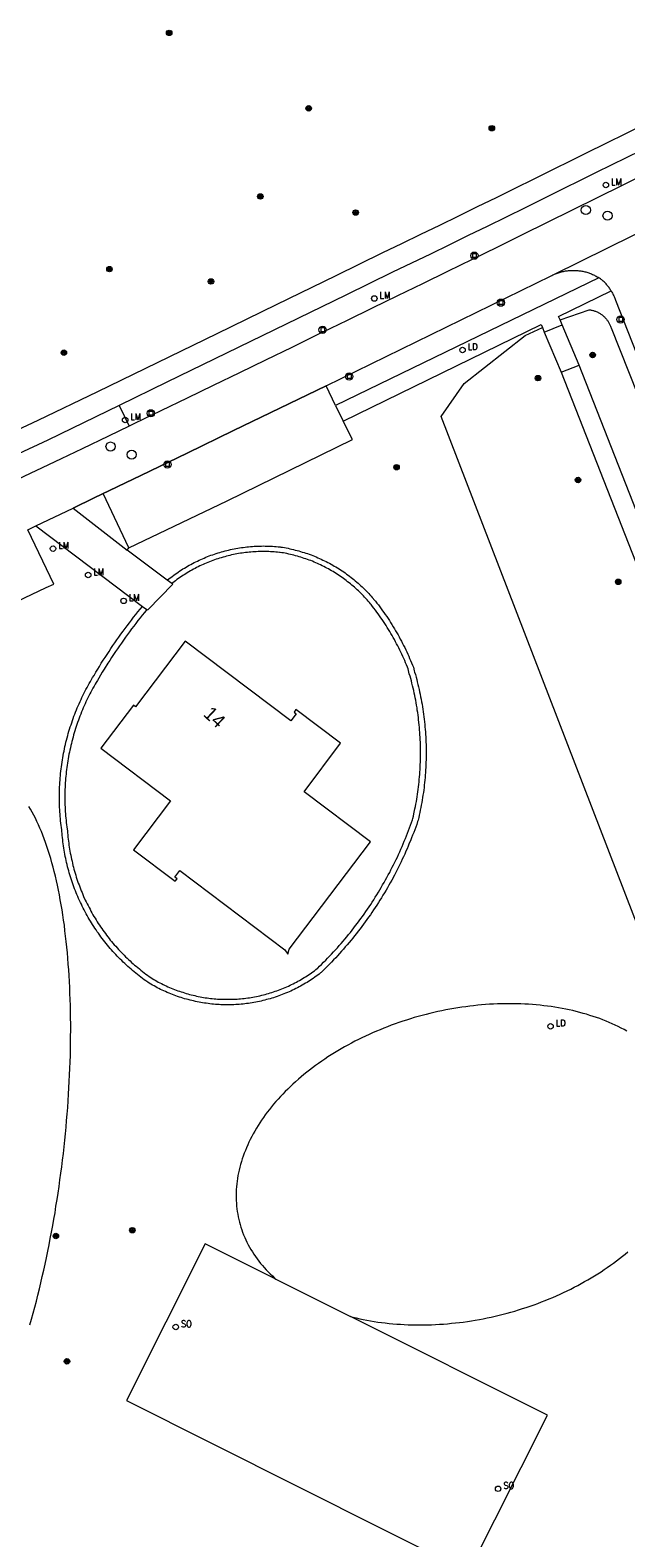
# Model space of a CAD drawing. Header units: metres. Extents: x 138165 to 154469, y 480134 to 494189.
# Tile 510 of 656: x 145955 to 146010, y 487714 to 487852. Entities that reach past the tile are written whole.
import ezdxf

# ---------------------------------------------------------------- set-up
doc = ezdxf.new("R2010")
doc.units = ezdxf.units.M
doc.header["$LTSCALE"] = 0.001
doc.header["$MEASUREMENT"] = 0
for name, color, linetype, lineweight in [('Level 5', 7, 'Continuous', 0), ('TOP-L-topo objecten punt', 7, 'Continuous', 0), ('TOP-L-topo objecten vlak', 7, 'Continuous', 0), ('TOP-L-verharding invalidenparkeerplaats', 7, 'Continuous', 0), ('TOP-L-verharding molgoot', 7, 'Continuous', 0), ('TOP-T-topo huisnummering naamgeving', 7, 'Continuous', 0)]:
    doc.layers.add(name, color=color, linetype=linetype, lineweight=lineweight)
doc.styles.add('Style-INTL_ISO', font='INTL_ISO.shx')
doc.styles.add('Style-STANDARD', font='STANDARD.shx')

# ---------------------------------------------------------------- blocks, each defined once
blk = doc.blocks.new('24')
at = {"layer": 'TOP-L-topo objecten punt', "color": 7, "linetype": 'Continuous', "lineweight": 0}
for radius in [0.025, 0.0182, 0.0115, 0.005]:
    blk.add_circle((0, 0), radius, dxfattribs=at)
blk = doc.blocks.new('129')
at = {"layer": 'TOP-L-topo objecten punt', "color": 7, "linetype": 'Continuous', "lineweight": 0}
blk.add_circle((0, 0), 0.025, dxfattribs=at)
at = {"layer": 'TOP-L-topo objecten punt', "color": 7, "linetype": 'Continuous', "lineweight": 0, "style": 'Style-STANDARD'}
blk.add_text('SO', height=0.06, dxfattribs=at).set_placement((0.0483, 0))
blk = doc.blocks.new('39')
at = {"layer": 'TOP-L-topo objecten punt', "color": 7, "linetype": 'Continuous', "lineweight": 0}
for p, q in [((0.0175, 0.0175), (-0.0175, 0.0175)), ((-0.0175, 0.0175), (-0.0175, -0.0175)), ((0.0175, 0.0175), (0.0175, -0.0175)), ((0.0175, -0.0175), (-0.0175, -0.0175))]:
    blk.add_line(p, q, dxfattribs=at)
blk.add_circle((0, 0), 0.0332, dxfattribs=at)
blk = doc.blocks.new('*U13')
at = {"layer": 'Level 5', "color": 7, "linetype": 'Continuous', "lineweight": 0}
blk.add_circle((0, 0), 0.0415, dxfattribs=at)
blk = doc.blocks.new('150')
at = {"layer": 'Level 5', "color": 7, "linetype": 'Continuous', "lineweight": 0}
blk.add_blockref('*U13', (0, 0), dxfattribs=at)
blk = doc.blocks.new('121')
at = {"layer": 'TOP-L-topo objecten punt', "color": 7, "linetype": 'Continuous', "lineweight": 0}
blk.add_circle((0, 0), 0.025, dxfattribs=at)
at = {"layer": 'TOP-L-topo objecten punt', "color": 7, "linetype": 'Continuous', "lineweight": 0, "style": 'Style-STANDARD'}
blk.add_text('LD', height=0.06, dxfattribs=at).set_placement((0.0483, 0))
blk = doc.blocks.new('16')
at = {"layer": 'TOP-L-topo objecten punt', "color": 7, "linetype": 'Continuous', "lineweight": 0}
blk.add_circle((0, 0), 0.025, dxfattribs=at)
at = {"layer": 'TOP-L-topo objecten punt', "color": 7, "linetype": 'Continuous', "lineweight": 0, "style": 'Style-STANDARD'}
blk.add_text('LM', height=0.06, dxfattribs=at).set_placement((0.0483, 0))

msp = doc.modelspace()

# ---------------------------------------------------------------- linework, layer by layer
at = {"layer": 'TOP-L-topo objecten vlak', "flags": 128}
for points in [[(145951.23, 487813.84), (145956.12, 487816.12), (145961.54, 487818.76), (145962.61, 487819.28), (145966.97, 487821.4), (145972.4, 487824.04), (145977.83, 487826.69), (145983.26, 487829.33), (145987.52, 487831.42), (145989.25, 487832.25), (145990.97, 487833.09), (145992.7, 487833.93), (145994.42, 487834.77), (145996.14, 487835.61), (145997.85, 487836.45), (145999.57, 487837.29), (146001.29, 487838.14), (146003.01, 487838.99), (146004.72, 487839.84), (146006.07, 487840.51), (146011.51, 487843.18)], [(146012.41, 487841.39), (146006.95, 487838.72), (146005.61, 487838.05), (146003.89, 487837.2), (146002.17, 487836.35), (146000.46, 487835.5), (145998.74, 487834.65), (145997.02, 487833.81), (145995.29, 487832.97), (145993.57, 487832.13), (145991.85, 487831.29), (145990.12, 487830.45), (145988.4, 487829.62), (145984.13, 487827.53), (145978.7, 487824.89), (145973.27, 487822.24), (145967.84, 487819.6), (145963.48, 487817.48)], [(146011.57, 487838.67), (146009.3, 487837.54), (146007.03, 487836.41), (146004.76, 487835.29), (146002.48, 487834.16), (146000.21, 487833.04), (145997.94, 487831.92), (145995.66, 487830.8), (145993.39, 487829.69), (145991.11, 487828.57), (145988.83, 487827.46), (145986.55, 487826.35), (145984.27, 487825.24), (145981.99, 487824.13), (145981.6, 487823.94), (145979.21, 487822.77), (145976.83, 487821.61), (145974.44, 487820.45), (145972.06, 487819.29), (145969.67, 487818.14), (145967.28, 487816.98), (145964.89, 487815.83), (145964.39, 487815.59)], [(146003.08, 487829.41), (146015.2, 487835.41)], [(145982.35, 487819.28), (146002.83, 487829.29), (146002.91, 487829.33), (146002.99, 487829.38), (146003.08, 487829.41)], [(146007.19, 487829.12), (145983.19, 487817.48)], [(146003.08, 487829.41), (146003.16, 487829.45), (146003.25, 487829.49), (146003.34, 487829.52), (146003.42, 487829.55), (146003.51, 487829.58), (146003.6, 487829.61), (146003.69, 487829.64), (146003.78, 487829.66), (146003.87, 487829.68), (146003.96, 487829.7), (146004.05, 487829.72), (146004.15, 487829.74), (146004.24, 487829.75), (146004.33, 487829.77), (146004.42, 487829.78), (146004.52, 487829.78), (146004.61, 487829.79), (146004.7, 487829.79), (146004.8, 487829.8), (146004.89, 487829.8), (146004.98, 487829.8), (146005.08, 487829.79), (146005.17, 487829.79), (146005.26, 487829.78), (146005.35, 487829.77), (146005.45, 487829.76), (146005.54, 487829.74), (146005.63, 487829.73), (146005.72, 487829.71), (146005.81, 487829.69), (146005.9, 487829.67), (146005.99, 487829.65), (146006.08, 487829.62), (146006.17, 487829.59), (146006.26, 487829.57), (146006.35, 487829.53), (146006.44, 487829.5), (146006.52, 487829.47), (146006.61, 487829.43), (146006.7, 487829.39), (146006.78, 487829.35), (146006.86, 487829.31), (146006.95, 487829.27), (146007.03, 487829.22), (146007.11, 487829.17), (146007.19, 487829.12)], [(146008.31, 487827.92), (146008.26, 487828), (146008.22, 487828.07), (146008.17, 487828.15), (146008.12, 487828.22), (146008.07, 487828.29), (146008.01, 487828.35), (146007.96, 487828.42), (146007.9, 487828.49), (146007.84, 487828.56), (146007.78, 487828.62), (146007.72, 487828.68), (146007.66, 487828.74), (146007.59, 487828.8), (146007.53, 487828.86), (146007.46, 487828.92), (146007.39, 487828.97), (146007.33, 487829.03), (146007.26, 487829.08), (146007.19, 487829.12)], [(146003.65, 487825.28), (146003.51, 487825.6), (146008.31, 487827.92)], [(146008.31, 487827.92), (146008.34, 487827.88), (146008.38, 487827.8), (146008.42, 487827.73), (146008.46, 487827.65), (146008.5, 487827.57), (146008.54, 487827.49), (146008.58, 487827.41), (146008.61, 487827.33), (146008.64, 487827.25), (146008.67, 487827.17), (146008.7, 487827.09), (146026.99, 487780.59)], [(146003.65, 487825.28), (146006.29, 487826.21), (146006.36, 487826.2), (146006.43, 487826.19), (146006.49, 487826.18), (146006.56, 487826.17), (146006.63, 487826.15), (146006.7, 487826.13), (146006.76, 487826.11), (146006.83, 487826.09), (146006.89, 487826.07), (146006.95, 487826.04), (146007.02, 487826.02), (146007.08, 487825.98), (146007.14, 487825.95), (146007.2, 487825.92), (146007.26, 487825.89), (146007.32, 487825.85), (146007.38, 487825.81), (146007.43, 487825.77), (146007.49, 487825.73), (146007.54, 487825.69), (146007.59, 487825.65), (146007.64, 487825.6), (146007.69, 487825.55), (146007.74, 487825.5), (146007.79, 487825.45), (146007.83, 487825.4), (146007.88, 487825.35), (146007.92, 487825.29), (146007.96, 487825.24), (146008, 487825.18), (146008.04, 487825.12), (146008.07, 487825.07), (146008.11, 487825.01), (146008.14, 487824.95), (146008.17, 487824.89), (146008.2, 487824.82), (146008.23, 487824.76), (146008.25, 487824.7), (146008.27, 487824.63), (146008.3, 487824.57), (146050.47, 487718.27)], [(145983.9, 487816.03), (146001.94, 487824.85), (146002.04, 487824.59)], [(146038.93, 487708.62), (146031.76, 487715.44), (145992.82, 487816.48), (145994.93, 487819.49), (146000.46, 487823.86), (146002.04, 487824.59)], [(146002.04, 487824.59), (146002.21, 487824.16)], [(146002.21, 487824.16), (146003.85, 487824.83)], [(146003.85, 487824.83), (146003.65, 487825.28)], [(146005.4, 487821.16), (146003.85, 487824.83)], [(146002.21, 487824.16), (146003.76, 487820.5)], [(146003.76, 487820.5), (146005.4, 487821.16)], [(146003.76, 487820.5), (146046.44, 487711.64), (146044.73, 487710.89)], [(146049.07, 487712.57), (146048.11, 487712.22), (146005.4, 487821.16)], [(145959.28, 487808.1), (145961.22, 487809.04), (145965.45, 487811.09), (145969.68, 487813.13), (145973.9, 487815.18), (145978.13, 487817.23), (145982.35, 487819.28)], [(145983.19, 487817.48), (145982.35, 487819.28)], [(145963.48, 487817.48), (145962.41, 487816.96), (145956.98, 487814.32), (145952.08, 487812.04)], [(145963.48, 487817.48), (145964.39, 487815.59)], [(145983.19, 487817.48), (145983.9, 487816.03)], [(145964.39, 487815.59), (145962.51, 487814.68), (145960.11, 487813.53), (145958.19, 487812.6), (145953.66, 487810.46)], [(145964.22, 487804.27), (145964.36, 487804.48), (145973.34, 487808.78), (145984.74, 487814.36), (145983.9, 487816.03)], [(145955.9, 487806.51), (145959.28, 487808.1)], [(145959.28, 487808.1), (145964.22, 487804.27)], [(145922.91, 487791.09), (145925.24, 487786.06), (145927.22, 487786.97), (145929.2, 487787.89), (145931.18, 487788.8), (145933.16, 487789.72), (145935.14, 487790.64), (145937.11, 487791.56), (145939.09, 487792.48), (145941.07, 487793.41), (145943.04, 487794.33), (145945.02, 487795.26), (145948.96, 487797.12), (145950.93, 487798.06), (145952.9, 487798.99), (145954.87, 487799.93), (145956.84, 487800.87), (145957.52, 487801.19), (145955.17, 487806.14)], [(145955.17, 487806.14), (145955.9, 487806.51)], [(145955.9, 487806.51), (145965.6, 487799.15)], [(145967.87, 487801.54), (145968.05, 487801.69), (145968.19, 487801.79), (145968.32, 487801.89), (145968.46, 487801.99), (145968.59, 487802.09), (145968.73, 487802.19), (145968.87, 487802.28), (145969.01, 487802.38), (145969.15, 487802.47), (145969.29, 487802.56), (145969.43, 487802.64), (145969.58, 487802.73), (145969.72, 487802.82), (145969.87, 487802.9), (145970.02, 487802.98), (145970.17, 487803.06), (145970.32, 487803.14), (145970.46, 487803.21), (145970.62, 487803.28), (145970.77, 487803.36), (145970.92, 487803.43), (145971.07, 487803.49), (145971.23, 487803.56), (145971.38, 487803.63), (145971.54, 487803.69), (145971.7, 487803.75), (145971.85, 487803.81), (145972.01, 487803.86), (145972.17, 487803.92), (145972.33, 487803.97), (145972.49, 487804.02), (145972.65, 487804.07), (145972.81, 487804.12), (145972.97, 487804.16), (145973.14, 487804.21), (145973.3, 487804.25), (145973.46, 487804.29), (145973.63, 487804.33), (145973.79, 487804.36), (145973.95, 487804.4), (145974.12, 487804.43), (145974.29, 487804.46), (145974.45, 487804.48), (145974.62, 487804.51), (145974.78, 487804.53), (145974.95, 487804.55), (145975.12, 487804.57), (145975.28, 487804.59), (145975.45, 487804.6), (145975.62, 487804.62), (145975.79, 487804.63), (145975.95, 487804.64), (145976.12, 487804.65), (145976.29, 487804.65), (145976.46, 487804.65), (145976.63, 487804.66), (145976.79, 487804.65), (145976.96, 487804.65), (145977.13, 487804.65), (145977.3, 487804.64), (145977.47, 487804.63), (145977.63, 487804.62), (145977.8, 487804.6), (145977.97, 487804.59), (145978.14, 487804.57), (145978.21, 487804.56), (145978.38, 487804.54), (145978.54, 487804.51), (145978.71, 487804.48), (145978.87, 487804.45), (145979.04, 487804.41), (145979.2, 487804.37), (145979.36, 487804.34), (145979.53, 487804.29), (145979.69, 487804.25), (145979.85, 487804.21), (145980.01, 487804.16), (145980.17, 487804.11), (145980.33, 487804.06), (145980.49, 487804.01), (145980.65, 487803.96), (145980.81, 487803.9), (145980.97, 487803.84), (145981.12, 487803.78), (145981.28, 487803.72), (145981.43, 487803.66), (145981.59, 487803.59), (145981.74, 487803.52), (145981.89, 487803.45), (145982.05, 487803.38), (145982.2, 487803.31), (145982.35, 487803.23), (145982.5, 487803.16), (145982.65, 487803.08), (145982.79, 487803), (145982.94, 487802.91), (145983.08, 487802.83), (145983.23, 487802.75), (145983.37, 487802.66), (145983.52, 487802.57), (145983.66, 487802.48), (145983.8, 487802.39), (145983.94, 487802.29), (145984.07, 487802.2), (145984.21, 487802.1), (145984.35, 487802), (145984.48, 487801.9), (145984.61, 487801.79), (145984.74, 487801.69), (145984.87, 487801.59), (145985, 487801.48), (145985.13, 487801.37), (145985.26, 487801.26), (145985.38, 487801.15), (145985.51, 487801.03), (145985.63, 487800.92), (145985.75, 487800.8), (145985.87, 487800.68), (145985.99, 487800.57), (145986.1, 487800.44), (145986.22, 487800.32), (145986.33, 487800.2), (145986.44, 487800.08), (145986.55, 487799.95), (145986.77, 487799.69), (145986.83, 487799.62), (145986.96, 487799.45), (145987.1, 487799.28), (145987.23, 487799.1), (145987.36, 487798.93), (145987.48, 487798.75), (145987.61, 487798.58), (145987.73, 487798.4), (145987.86, 487798.22), (145987.98, 487798.04), (145988.1, 487797.85), (145988.22, 487797.67), (145988.33, 487797.49), (145988.45, 487797.3), (145988.56, 487797.11), (145988.67, 487796.93), (145988.78, 487796.74), (145988.89, 487796.55), (145988.99, 487796.36), (145989.1, 487796.17), (145989.2, 487795.97), (145989.3, 487795.78), (145989.4, 487795.59), (145989.5, 487795.39), (145989.59, 487795.2), (145989.68, 487795), (145989.78, 487794.8), (145989.87, 487794.6), (145989.95, 487794.4), (145990.04, 487794.2), (145990.12, 487794), (145990.21, 487793.8), (145990.29, 487793.6), (145990.37, 487793.28), (145990.4, 487793.15), (145990.47, 487792.93), (145990.53, 487792.7), (145990.59, 487792.48), (145990.65, 487792.26), (145990.7, 487792.03), (145990.76, 487791.81), (145990.81, 487791.58), (145990.86, 487791.36), (145990.9, 487791.13), (145990.95, 487790.9), (145990.99, 487790.68), (145991.04, 487790.45), (145991.08, 487790.22), (145991.11, 487789.99), (145991.15, 487789.77), (145991.18, 487789.54), (145991.21, 487789.31), (145991.24, 487789.08), (145991.27, 487788.85), (145991.3, 487788.62), (145991.32, 487788.39), (145991.34, 487788.16), (145991.36, 487787.93), (145991.38, 487787.7), (145991.39, 487787.47), (145991.41, 487787.24), (145991.42, 487787.01), (145991.43, 487786.78), (145991.44, 487786.54), (145991.44, 487786.31), (145991.45, 487786.08), (145991.45, 487785.85), (145991.45, 487785.62), (145991.44, 487785.39), (145991.44, 487785.16), (145991.43, 487784.93), (145991.42, 487784.7), (145991.41, 487784.47), (145991.4, 487784.23), (145991.39, 487784), (145991.37, 487783.77), (145991.35, 487783.54), (145991.33, 487783.31), (145991.31, 487783.08), (145991.28, 487782.85), (145991.26, 487782.62), (145991.23, 487782.4), (145991.2, 487782.17), (145991.16, 487781.94), (145991.13, 487781.71), (145991.09, 487781.48), (145991.05, 487781.25), (145991.01, 487781.03), (145990.97, 487780.8), (145990.92, 487780.57), (145990.88, 487780.34), (145990.83, 487780.12), (145990.78, 487779.89), (145990.72, 487779.66), (145990.68, 487779.52), (145990.59, 487779.27), (145990.5, 487779.02), (145990.41, 487778.77), (145990.32, 487778.52), (145990.22, 487778.28), (145990.12, 487778.03), (145990.02, 487777.78), (145989.92, 487777.54), (145989.82, 487777.29), (145989.72, 487777.05), (145989.61, 487776.81), (145989.5, 487776.56), (145989.39, 487776.32), (145989.28, 487776.08), (145989.17, 487775.84), (145989.05, 487775.6), (145988.93, 487775.36), (145988.81, 487775.13), (145988.69, 487774.89), (145988.57, 487774.65), (145988.32, 487774.19), (145988.19, 487773.95), (145988.06, 487773.72), (145987.93, 487773.49), (145987.8, 487773.26), (145987.66, 487773.03), (145987.52, 487772.81), (145987.39, 487772.58), (145987.24, 487772.35), (145987.1, 487772.13), (145986.96, 487771.91), (145986.81, 487771.68), (145986.67, 487771.46), (145986.52, 487771.24), (145986.37, 487771.03), (145986.21, 487770.81), (145986.06, 487770.59), (145985.91, 487770.38), (145985.75, 487770.16), (145985.59, 487769.95), (145985.43, 487769.74), (145985.27, 487769.53), (145985.11, 487769.32), (145984.94, 487769.11), (145984.77, 487768.9), (145984.61, 487768.7), (145984.44, 487768.49), (145984.27, 487768.29), (145984.09, 487768.09), (145983.92, 487767.89), (145983.74, 487767.69), (145983.57, 487767.49), (145983.39, 487767.29), (145983.21, 487767.1), (145983.02, 487766.91), (145982.84, 487766.71), (145982.66, 487766.52), (145982.47, 487766.33), (145982.28, 487766.15), (145982.09, 487765.96), (145981.89, 487765.77), (145981.84, 487765.72), (145981.7, 487765.62), (145981.57, 487765.52), (145981.43, 487765.42), (145981.3, 487765.32), (145981.16, 487765.22), (145981.02, 487765.13), (145980.88, 487765.04), (145980.74, 487764.95), (145980.6, 487764.86), (145980.45, 487764.77), (145980.31, 487764.69), (145980.16, 487764.6), (145980.02, 487764.52), (145979.87, 487764.44), (145979.72, 487764.36), (145979.57, 487764.29), (145979.42, 487764.21), (145979.27, 487764.14), (145979.12, 487764.07), (145978.96, 487764), (145978.81, 487763.93), (145978.65, 487763.87), (145978.5, 487763.8), (145978.34, 487763.74), (145978.19, 487763.68), (145978.03, 487763.62), (145977.87, 487763.57), (145977.71, 487763.52), (145977.55, 487763.46), (145977.39, 487763.41), (145977.23, 487763.36), (145977.07, 487763.32), (145976.91, 487763.28), (145976.75, 487763.23), (145976.58, 487763.19), (145976.42, 487763.15), (145976.26, 487763.12), (145976.09, 487763.08), (145975.93, 487763.05), (145975.76, 487763.02), (145975.6, 487762.99), (145975.43, 487762.97), (145975.27, 487762.94), (145975.1, 487762.92), (145974.93, 487762.9), (145974.77, 487762.88), (145974.6, 487762.87), (145974.43, 487762.85), (145974.26, 487762.84), (145974.1, 487762.83), (145973.93, 487762.82), (145973.76, 487762.82), (145973.59, 487762.81), (145973.42, 487762.81), (145973.26, 487762.81), (145973.09, 487762.81), (145972.92, 487762.82), (145972.75, 487762.82), (145972.59, 487762.83), (145972.42, 487762.84), (145972.25, 487762.85), (145972.08, 487762.87), (145971.92, 487762.88), (145971.75, 487762.9), (145971.58, 487762.92), (145971.42, 487762.95), (145971.25, 487762.97), (145971.09, 487763), (145970.92, 487763.03), (145970.76, 487763.06), (145970.59, 487763.09), (145970.43, 487763.12), (145970.26, 487763.16), (145970.1, 487763.2), (145969.94, 487763.24), (145969.77, 487763.28), (145969.61, 487763.32), (145969.45, 487763.37), (145969.29, 487763.42), (145969.13, 487763.47), (145968.97, 487763.52), (145968.81, 487763.58), (145968.65, 487763.63), (145968.5, 487763.69), (145968.34, 487763.75), (145968.18, 487763.81), (145968.03, 487763.88), (145967.87, 487763.94), (145967.72, 487764.01), (145967.57, 487764.08), (145967.41, 487764.15), (145967.26, 487764.22), (145967.11, 487764.3), (145966.96, 487764.37), (145966.82, 487764.45), (145966.67, 487764.53), (145966.52, 487764.61), (145966.38, 487764.7), (145966.23, 487764.79), (145966.09, 487764.88), (145965.93, 487764.99), (145965.77, 487765.1), (145965.62, 487765.22), (145965.47, 487765.33), (145965.31, 487765.45), (145965.16, 487765.57), (145965.01, 487765.69), (145964.86, 487765.81), (145964.71, 487765.93), (145964.57, 487766.06), (145964.42, 487766.18), (145964.28, 487766.31), (145964.14, 487766.44), (145964, 487766.57), (145963.86, 487766.71), (145963.72, 487766.84), (145963.58, 487766.98), (145963.45, 487767.11), (145963.31, 487767.25), (145963.18, 487767.39), (145963.05, 487767.53), (145962.92, 487767.67), (145962.79, 487767.82), (145962.67, 487767.96), (145962.54, 487768.11), (145962.42, 487768.26), (145962.17, 487768.56), (145962.05, 487768.71), (145961.94, 487768.86), (145961.82, 487769.02), (145961.71, 487769.17), (145961.6, 487769.33), (145961.49, 487769.48), (145961.38, 487769.64), (145961.27, 487769.8), (145961.17, 487769.96), (145961.06, 487770.13), (145960.96, 487770.29), (145960.86, 487770.45), (145960.76, 487770.62), (145960.66, 487770.78), (145960.57, 487770.95), (145960.48, 487771.12), (145960.38, 487771.29), (145960.29, 487771.46), (145960.21, 487771.63), (145960.12, 487771.8), (145960.04, 487771.98), (145959.95, 487772.15), (145959.87, 487772.33), (145959.79, 487772.5), (145959.72, 487772.68), (145959.64, 487772.86), (145959.57, 487773.03), (145959.5, 487773.21), (145959.43, 487773.39), (145959.36, 487773.57), (145959.29, 487773.75), (145959.23, 487773.93), (145959.17, 487774.12), (145959.11, 487774.3), (145959.05, 487774.48), (145958.99, 487774.67), (145958.94, 487774.85), (145958.89, 487775.04), (145958.84, 487775.22), (145958.79, 487775.41), (145958.74, 487775.6), (145958.7, 487775.78), (145958.66, 487775.97), (145958.62, 487776.16), (145958.58, 487776.35), (145958.54, 487776.54), (145958.51, 487776.73), (145958.47, 487776.92), (145958.44, 487777.11), (145958.42, 487777.3), (145958.39, 487777.49), (145958.36, 487777.68), (145958.34, 487777.87), (145958.32, 487778.06), (145958.3, 487778.25), (145958.29, 487778.45), (145958.27, 487778.63), (145958.25, 487778.77), (145958.23, 487778.97), (145958.2, 487779.17), (145958.17, 487779.38), (145958.15, 487779.58), (145958.13, 487779.79), (145958.11, 487780), (145958.1, 487780.2), (145958.08, 487780.41), (145958.07, 487780.61), (145958.06, 487780.82), (145958.05, 487781.03), (145958.05, 487781.23), (145958.04, 487781.44), (145958.04, 487781.65), (145958.04, 487781.85), (145958.04, 487782.06), (145958.05, 487782.27), (145958.05, 487782.47), (145958.06, 487782.68), (145958.07, 487782.88), (145958.08, 487783.09), (145958.1, 487783.3), (145958.11, 487783.5), (145958.13, 487783.71), (145958.15, 487783.91), (145958.17, 487784.12), (145958.2, 487784.32), (145958.22, 487784.53), (145958.25, 487784.73), (145958.28, 487784.94), (145958.31, 487785.14), (145958.35, 487785.34), (145958.38, 487785.55), (145958.42, 487785.75), (145958.46, 487785.95), (145958.5, 487786.16), (145958.55, 487786.36), (145958.59, 487786.56), (145958.64, 487786.76), (145958.69, 487786.96), (145958.74, 487787.16), (145958.8, 487787.36), (145958.85, 487787.56), (145958.91, 487787.76), (145958.97, 487787.95), (145959.03, 487788.15), (145959.1, 487788.35), (145959.16, 487788.54), (145959.23, 487788.74), (145959.3, 487788.93), (145959.37, 487789.13), (145959.44, 487789.32), (145959.52, 487789.51), (145959.59, 487789.7), (145959.67, 487789.89), (145959.75, 487790.09), (145959.84, 487790.27), (145959.92, 487790.46), (145960.01, 487790.65), (145960.09, 487790.84), (145960.18, 487791.02), (145960.28, 487791.21), (145960.37, 487791.39), (145960.46, 487791.57), (145960.56, 487791.76), (145960.66, 487791.94), (145960.76, 487792.12), (145960.86, 487792.3), (145960.97, 487792.48), (145961.07, 487792.65), (145961.2, 487792.86), (145961.36, 487793.14), (145961.53, 487793.41), (145961.7, 487793.68), (145961.86, 487793.96), (145962.04, 487794.23), (145962.21, 487794.5), (145962.38, 487794.77), (145962.56, 487795.03), (145962.74, 487795.3), (145962.92, 487795.57), (145963.1, 487795.83), (145963.28, 487796.09), (145963.47, 487796.35), (145963.65, 487796.62), (145963.84, 487796.88), (145964.03, 487797.13), (145964.22, 487797.39), (145964.42, 487797.65), (145964.61, 487797.9), (145964.8, 487798.16), (145965, 487798.41), (145965.2, 487798.66), (145965.4, 487798.91), (145965.6, 487799.15)], [(145966.02, 487798.88), (145965.79, 487798.6), (145965.59, 487798.35), (145965.39, 487798.1), (145965.2, 487797.85), (145965.01, 487797.6), (145964.81, 487797.35), (145964.62, 487797.09), (145964.43, 487796.84), (145964.24, 487796.58), (145964.06, 487796.33), (145963.87, 487796.07), (145963.69, 487795.81), (145963.51, 487795.55), (145963.33, 487795.28), (145963.15, 487795.02), (145962.98, 487794.76), (145962.8, 487794.49), (145962.63, 487794.22), (145962.46, 487793.96), (145962.12, 487793.42), (145961.95, 487793.15), (145961.79, 487792.88), (145961.63, 487792.6), (145961.5, 487792.4), (145961.4, 487792.22), (145961.3, 487792.05), (145961.2, 487791.87), (145961.1, 487791.7), (145961, 487791.52), (145960.91, 487791.34), (145960.81, 487791.16), (145960.72, 487790.98), (145960.63, 487790.8), (145960.55, 487790.62), (145960.46, 487790.44), (145960.38, 487790.26), (145960.29, 487790.07), (145960.21, 487789.89), (145960.14, 487789.7), (145960.06, 487789.52), (145959.98, 487789.33), (145959.91, 487789.14), (145959.84, 487788.95), (145959.77, 487788.76), (145959.7, 487788.57), (145959.64, 487788.38), (145959.57, 487788.19), (145959.51, 487788), (145959.45, 487787.81), (145959.39, 487787.61), (145959.33, 487787.42), (145959.28, 487787.23), (145959.17, 487786.84), (145959.13, 487786.64), (145959.08, 487786.45), (145959.04, 487786.25), (145958.99, 487786.05), (145958.95, 487785.85), (145958.91, 487785.66), (145958.88, 487785.46), (145958.84, 487785.26), (145958.81, 487785.06), (145958.77, 487784.86), (145958.74, 487784.66), (145958.72, 487784.46), (145958.69, 487784.26), (145958.67, 487784.06), (145958.65, 487783.86), (145958.63, 487783.66), (145958.61, 487783.46), (145958.59, 487783.26), (145958.58, 487783.06), (145958.57, 487782.86), (145958.56, 487782.66), (145958.55, 487782.46), (145958.55, 487782.25), (145958.54, 487782.05), (145958.54, 487781.85), (145958.54, 487781.65), (145958.54, 487781.45), (145958.55, 487781.24), (145958.55, 487781.04), (145958.56, 487780.84), (145958.57, 487780.64), (145958.58, 487780.44), (145958.6, 487780.24), (145958.61, 487780.04), (145958.63, 487779.84), (145958.65, 487779.64), (145958.67, 487779.44), (145958.7, 487779.24), (145958.72, 487779.04), (145958.75, 487778.84), (145958.77, 487778.68), (145958.79, 487778.49), (145958.8, 487778.3), (145958.82, 487778.11), (145958.84, 487777.93), (145958.86, 487777.74), (145958.89, 487777.56), (145958.91, 487777.37), (145958.94, 487777.18), (145958.97, 487777), (145959, 487776.81), (145959.03, 487776.63), (145959.07, 487776.45), (145959.11, 487776.26), (145959.14, 487776.08), (145959.19, 487775.9), (145959.23, 487775.72), (145959.27, 487775.53), (145959.32, 487775.35), (145959.37, 487775.17), (145959.42, 487774.99), (145959.47, 487774.81), (145959.53, 487774.63), (145959.58, 487774.45), (145959.64, 487774.28), (145959.7, 487774.1), (145959.76, 487773.92), (145959.83, 487773.75), (145959.89, 487773.57), (145959.96, 487773.4), (145960.03, 487773.22), (145960.1, 487773.05), (145960.18, 487772.88), (145960.25, 487772.7), (145960.4, 487772.36), (145960.49, 487772.19), (145960.57, 487772.03), (145960.65, 487771.86), (145960.74, 487771.69), (145960.83, 487771.53), (145960.91, 487771.36), (145961, 487771.2), (145961.1, 487771.03), (145961.19, 487770.87), (145961.29, 487770.71), (145961.39, 487770.55), (145961.48, 487770.39), (145961.58, 487770.24), (145961.69, 487770.08), (145961.79, 487769.92), (145961.9, 487769.77), (145962.01, 487769.62), (145962.11, 487769.46), (145962.23, 487769.31), (145962.34, 487769.16), (145962.45, 487769.01), (145962.57, 487768.87), (145962.68, 487768.72), (145962.8, 487768.58), (145962.92, 487768.43), (145963.04, 487768.29), (145963.17, 487768.15), (145963.29, 487768.01), (145963.42, 487767.87), (145963.54, 487767.73), (145963.67, 487767.6), (145963.93, 487767.33), (145964.07, 487767.2), (145964.2, 487767.07), (145964.34, 487766.94), (145964.48, 487766.81), (145964.61, 487766.68), (145964.75, 487766.56), (145964.89, 487766.44), (145965.04, 487766.32), (145965.18, 487766.2), (145965.33, 487766.08), (145965.47, 487765.96), (145965.62, 487765.84), (145965.77, 487765.73), (145965.92, 487765.62), (145966.07, 487765.51), (145966.22, 487765.4), (145966.38, 487765.29), (145966.5, 487765.21), (145966.63, 487765.13), (145966.77, 487765.05), (145966.91, 487764.97), (145967.05, 487764.89), (145967.2, 487764.82), (145967.34, 487764.74), (145967.48, 487764.67), (145967.63, 487764.6), (145967.78, 487764.53), (145967.92, 487764.46), (145968.07, 487764.4), (145968.22, 487764.34), (145968.37, 487764.28), (145968.52, 487764.22), (145968.67, 487764.16), (145968.82, 487764.1), (145968.98, 487764.05), (145969.13, 487764), (145969.28, 487763.95), (145969.44, 487763.9), (145969.59, 487763.85), (145969.75, 487763.81), (145969.9, 487763.76), (145970.06, 487763.72), (145970.22, 487763.68), (145970.37, 487763.65), (145970.53, 487763.61), (145970.69, 487763.58), (145970.85, 487763.55), (145971.01, 487763.52), (145971.17, 487763.49), (145971.33, 487763.46), (145971.49, 487763.44), (145971.65, 487763.42), (145971.81, 487763.4), (145971.97, 487763.38), (145972.13, 487763.37), (145972.29, 487763.35), (145972.45, 487763.34), (145972.61, 487763.33), (145972.77, 487763.32), (145972.94, 487763.32), (145973.1, 487763.31), (145973.26, 487763.31), (145973.42, 487763.31), (145973.58, 487763.31), (145973.75, 487763.32), (145973.91, 487763.32), (145974.07, 487763.33), (145974.23, 487763.34), (145974.39, 487763.35), (145974.55, 487763.36), (145974.71, 487763.38), (145974.88, 487763.4), (145975.04, 487763.42), (145975.2, 487763.44), (145975.36, 487763.46), (145975.52, 487763.49), (145975.67, 487763.51), (145975.83, 487763.54), (145975.99, 487763.57), (145976.15, 487763.61), (145976.31, 487763.64), (145976.47, 487763.68), (145976.62, 487763.72), (145976.78, 487763.76), (145976.94, 487763.8), (145977.09, 487763.84), (145977.25, 487763.89), (145977.4, 487763.94), (145977.55, 487763.99), (145977.71, 487764.04), (145977.86, 487764.09), (145978.01, 487764.15), (145978.16, 487764.21), (145978.31, 487764.27), (145978.46, 487764.33), (145978.61, 487764.39), (145978.76, 487764.46), (145978.91, 487764.52), (145979.05, 487764.59), (145979.2, 487764.66), (145979.34, 487764.73), (145979.49, 487764.81), (145979.63, 487764.88), (145979.77, 487764.96), (145979.92, 487765.04), (145980.06, 487765.12), (145980.2, 487765.2), (145980.33, 487765.29), (145980.47, 487765.37), (145980.61, 487765.46), (145980.74, 487765.55), (145980.88, 487765.64), (145981.01, 487765.73), (145981.14, 487765.82), (145981.27, 487765.92), (145981.4, 487766.02), (145981.53, 487766.11), (145981.57, 487766.14), (145981.74, 487766.32), (145981.93, 487766.5), (145982.11, 487766.69), (145982.3, 487766.87), (145982.48, 487767.06), (145982.66, 487767.25), (145982.84, 487767.44), (145983.02, 487767.63), (145983.19, 487767.83), (145983.37, 487768.02), (145983.54, 487768.22), (145983.71, 487768.41), (145983.89, 487768.61), (145984.05, 487768.81), (145984.22, 487769.01), (145984.39, 487769.22), (145984.55, 487769.42), (145984.71, 487769.63), (145984.87, 487769.83), (145985.03, 487770.04), (145985.19, 487770.25), (145985.35, 487770.46), (145985.5, 487770.67), (145985.65, 487770.88), (145985.81, 487771.09), (145985.96, 487771.31), (145986.1, 487771.53), (145986.25, 487771.74), (145986.4, 487771.96), (145986.54, 487772.18), (145986.68, 487772.4), (145986.82, 487772.62), (145986.96, 487772.84), (145987.1, 487773.07), (145987.23, 487773.29), (145987.36, 487773.52), (145987.49, 487773.74), (145987.62, 487773.97), (145987.75, 487774.2), (145987.88, 487774.43), (145988, 487774.66), (145988.13, 487774.89), (145988.25, 487775.12), (145988.37, 487775.35), (145988.48, 487775.59), (145988.6, 487775.82), (145988.71, 487776.06), (145988.83, 487776.29), (145988.94, 487776.53), (145989.05, 487776.77), (145989.15, 487777.01), (145989.26, 487777.25), (145989.36, 487777.49), (145989.46, 487777.73), (145989.56, 487777.97), (145989.66, 487778.21), (145989.75, 487778.46), (145989.85, 487778.7), (145989.94, 487778.95), (145990.03, 487779.19), (145990.12, 487779.44), (145990.2, 487779.69), (145990.24, 487779.79), (145990.29, 487780.01), (145990.34, 487780.23), (145990.43, 487780.67), (145990.48, 487780.89), (145990.52, 487781.11), (145990.56, 487781.34), (145990.6, 487781.56), (145990.63, 487781.79), (145990.67, 487782.01), (145990.7, 487782.23), (145990.73, 487782.46), (145990.76, 487782.68), (145990.79, 487782.91), (145990.81, 487783.14), (145990.83, 487783.36), (145990.85, 487783.59), (145990.87, 487783.81), (145990.89, 487784.04), (145990.9, 487784.26), (145990.91, 487784.49), (145990.92, 487784.72), (145990.93, 487784.94), (145990.94, 487785.17), (145990.94, 487785.4), (145990.95, 487785.62), (145990.95, 487785.85), (145990.95, 487786.08), (145990.94, 487786.3), (145990.94, 487786.53), (145990.93, 487786.76), (145990.92, 487786.98), (145990.91, 487787.21), (145990.89, 487787.44), (145990.88, 487787.66), (145990.86, 487787.89), (145990.84, 487788.11), (145990.82, 487788.34), (145990.77, 487788.79), (145990.75, 487789.02), (145990.72, 487789.24), (145990.69, 487789.47), (145990.65, 487789.69), (145990.62, 487789.91), (145990.58, 487790.14), (145990.54, 487790.36), (145990.5, 487790.59), (145990.46, 487790.81), (145990.41, 487791.03), (145990.37, 487791.25), (145990.32, 487791.47), (145990.27, 487791.69), (145990.22, 487791.91), (145990.16, 487792.14), (145990.11, 487792.35), (145990.05, 487792.57), (145989.99, 487792.79), (145989.92, 487793.01), (145989.88, 487793.15), (145989.81, 487793.44), (145989.74, 487793.61), (145989.66, 487793.81), (145989.58, 487794.01), (145989.5, 487794.2), (145989.41, 487794.4), (145989.32, 487794.59), (145989.23, 487794.79), (145989.14, 487794.98), (145989.05, 487795.17), (145988.95, 487795.36), (145988.86, 487795.55), (145988.76, 487795.74), (145988.66, 487795.93), (145988.56, 487796.12), (145988.45, 487796.3), (145988.35, 487796.49), (145988.24, 487796.67), (145988.13, 487796.86), (145988.02, 487797.04), (145987.91, 487797.22), (145987.8, 487797.4), (145987.68, 487797.58), (145987.56, 487797.76), (145987.44, 487797.94), (145987.32, 487798.11), (145987.2, 487798.29), (145987.08, 487798.46), (145986.95, 487798.63), (145986.83, 487798.81), (145986.7, 487798.98), (145986.57, 487799.15), (145986.44, 487799.31), (145986.39, 487799.37), (145986.28, 487799.5), (145986.17, 487799.62), (145986.07, 487799.74), (145985.96, 487799.86), (145985.85, 487799.98), (145985.74, 487800.1), (145985.63, 487800.22), (145985.52, 487800.33), (145985.4, 487800.45), (145985.28, 487800.56), (145985.17, 487800.67), (145985.05, 487800.78), (145984.93, 487800.89), (145984.8, 487800.99), (145984.68, 487801.1), (145984.56, 487801.2), (145984.43, 487801.3), (145984.3, 487801.4), (145984.17, 487801.5), (145984.05, 487801.6), (145983.92, 487801.69), (145983.79, 487801.79), (145983.65, 487801.88), (145983.52, 487801.97), (145983.38, 487802.06), (145983.25, 487802.15), (145983.11, 487802.23), (145982.97, 487802.32), (145982.83, 487802.4), (145982.69, 487802.48), (145982.55, 487802.56), (145982.41, 487802.64), (145982.27, 487802.71), (145982.12, 487802.79), (145981.98, 487802.86), (145981.83, 487802.93), (145981.69, 487803), (145981.54, 487803.07), (145981.39, 487803.13), (145981.24, 487803.19), (145981.09, 487803.26), (145980.94, 487803.32), (145980.79, 487803.37), (145980.64, 487803.43), (145980.49, 487803.48), (145980.33, 487803.53), (145980.18, 487803.59), (145980.03, 487803.63), (145979.87, 487803.68), (145979.72, 487803.72), (145979.56, 487803.77), (145979.4, 487803.81), (145979.25, 487803.85), (145979.09, 487803.89), (145978.93, 487803.92), (145978.77, 487803.96), (145978.61, 487803.99), (145978.46, 487804.02), (145978.3, 487804.04), (145978.14, 487804.07), (145978.08, 487804.08), (145977.92, 487804.09), (145977.76, 487804.11), (145977.6, 487804.12), (145977.44, 487804.13), (145977.27, 487804.14), (145977.11, 487804.15), (145976.95, 487804.15), (145976.79, 487804.15), (145976.63, 487804.16), (145976.46, 487804.15), (145976.3, 487804.15), (145976.14, 487804.15), (145975.98, 487804.14), (145975.82, 487804.13), (145975.65, 487804.12), (145975.49, 487804.11), (145975.33, 487804.09), (145975.17, 487804.08), (145975.01, 487804.06), (145974.85, 487804.04), (145974.69, 487804.01), (145974.53, 487803.99), (145974.37, 487803.96), (145974.21, 487803.93), (145974.05, 487803.91), (145973.89, 487803.87), (145973.73, 487803.84), (145973.58, 487803.8), (145973.42, 487803.76), (145973.26, 487803.72), (145973.11, 487803.68), (145972.95, 487803.64), (145972.79, 487803.59), (145972.64, 487803.55), (145972.48, 487803.5), (145972.33, 487803.45), (145972.18, 487803.39), (145972.02, 487803.34), (145971.87, 487803.28), (145971.72, 487803.22), (145971.57, 487803.16), (145971.42, 487803.1), (145971.27, 487803.04), (145971.13, 487802.97), (145970.98, 487802.9), (145970.83, 487802.84), (145970.69, 487802.76), (145970.54, 487802.69), (145970.4, 487802.62), (145970.26, 487802.54), (145970.11, 487802.46), (145969.97, 487802.38), (145969.83, 487802.3), (145969.69, 487802.22), (145969.56, 487802.13), (145969.42, 487802.04), (145969.28, 487801.96), (145969.15, 487801.87), (145969.01, 487801.78), (145968.88, 487801.68), (145968.75, 487801.59), (145968.62, 487801.49), (145968.49, 487801.4), (145968.36, 487801.3), (145968.29, 487801.23)], [(145967.87, 487801.54), (145964.22, 487804.27)], [(145966.02, 487798.88), (145966.1, 487798.83), (145968.36, 487801.17), (145968.29, 487801.23)], [(145968.29, 487801.23), (145967.87, 487801.54)], [(145965.6, 487799.15), (145966.02, 487798.88)], [(145968.76, 487774.3), (145968.56, 487774.46), (145969.02, 487775.07), (145978.59, 487767.83), (145978.84, 487767.43), (145978.98, 487767.89), (145986.38, 487777.67), (145980.33, 487782.24), (145983.66, 487786.66), (145979.59, 487789.73), (145979.42, 487789.51), (145979.62, 487789.36), (145979.12, 487788.71), (145969.5, 487795.98), (145964.98, 487790), (145964.78, 487790.15), (145961.81, 487786.22), (145968.17, 487781.41), (145964.8, 487776.95), (145968.59, 487774.08), (145968.76, 487774.3)], [(145955.35, 487733.61), (145955.5, 487734.14), (145955.65, 487734.69), (145955.8, 487735.23), (145955.94, 487735.78), (145956.08, 487736.34), (145956.22, 487736.9), (145956.35, 487737.46), (145956.48, 487738.03), (145956.61, 487738.6), (145956.74, 487739.17), (145956.86, 487739.74), (145956.98, 487740.33), (145957.1, 487740.91), (145957.21, 487741.49), (145957.32, 487742.08), (145957.43, 487742.67), (145957.54, 487743.26), (145957.64, 487743.85), (145957.73, 487744.45), (145957.83, 487745.04), (145957.92, 487745.64), (145958.01, 487746.24), (145958.09, 487746.84), (145958.17, 487747.44), (145958.25, 487748.04), (145958.33, 487748.65), (145958.4, 487749.25), (145958.46, 487749.85), (145958.53, 487750.45), (145958.59, 487751.05), (145958.65, 487751.65), (145958.7, 487752.26), (145958.75, 487752.85), (145958.8, 487753.45), (145958.84, 487754.05), (145958.88, 487754.65), (145958.91, 487755.24), (145958.94, 487755.83), (145958.97, 487756.42), (145959, 487757.01), (145959.02, 487757.6), (145959.04, 487758.18), (145959.05, 487758.77), (145959.06, 487759.34), (145959.06, 487759.92), (145959.07, 487760.49), (145959.07, 487761.06), (145959.06, 487761.63), (145959.05, 487762.19), (145959.04, 487762.74), (145959.02, 487763.3), (145959, 487763.85), (145958.98, 487764.39), (145958.95, 487764.93), (145958.92, 487765.47), (145958.89, 487766), (145958.85, 487766.53), (145958.81, 487767.05), (145958.77, 487767.56), (145958.72, 487768.07), (145958.67, 487768.58), (145958.61, 487769.08), (145958.55, 487769.57), (145958.49, 487770.06), (145958.42, 487770.53), (145958.35, 487771.01), (145958.28, 487771.48), (145958.2, 487771.94), (145958.12, 487772.39), (145958.04, 487772.84), (145957.95, 487773.28), (145957.86, 487773.71), (145957.77, 487774.13), (145957.67, 487774.55), (145957.57, 487774.96), (145957.47, 487775.36), (145957.36, 487775.76), (145957.25, 487776.14), (145957.14, 487776.52), (145957.02, 487776.89), (145956.9, 487777.25), (145956.78, 487777.6), (145956.66, 487777.95), (145956.53, 487778.28), (145956.4, 487778.61), (145956.27, 487778.93), (145956.13, 487779.24), (145955.99, 487779.54), (145955.85, 487779.83), (145955.7, 487780.11), (145955.56, 487780.38), (145955.41, 487780.64), (145955.25, 487780.9)], [(146009.74, 487760.41), (146009.48, 487760.56), (146009.22, 487760.69), (146008.95, 487760.83), (146008.68, 487760.96), (146008.41, 487761.08), (146008.13, 487761.2), (146007.85, 487761.32), (146007.56, 487761.44), (146007.27, 487761.55), (146006.97, 487761.65), (146006.67, 487761.75), (146006.37, 487761.85), (146006.07, 487761.95), (146005.76, 487762.03), (146005.45, 487762.12), (146005.13, 487762.2), (146004.81, 487762.28), (146004.49, 487762.35), (146004.17, 487762.42), (146003.84, 487762.48), (146003.51, 487762.54), (146003.18, 487762.6), (146002.85, 487762.65), (146002.51, 487762.69), (146002.17, 487762.73), (146001.83, 487762.77), (146001.48, 487762.81), (146001.14, 487762.83), (146000.79, 487762.86), (146000.44, 487762.88), (146000.09, 487762.89), (145999.74, 487762.91), (145999.38, 487762.91), (145999.03, 487762.91), (145998.67, 487762.91), (145998.31, 487762.9), (145997.95, 487762.89), (145997.59, 487762.88), (145997.23, 487762.86), (145996.87, 487762.83), (145996.51, 487762.8), (145996.15, 487762.77), (145995.78, 487762.73), (145995.42, 487762.69), (145995.06, 487762.64), (145994.7, 487762.59), (145994.33, 487762.53), (145993.97, 487762.47), (145993.61, 487762.41), (145993.24, 487762.34), (145992.88, 487762.27), (145992.52, 487762.19), (145992.16, 487762.11), (145991.8, 487762.03), (145991.44, 487761.94), (145991.09, 487761.84), (145990.73, 487761.74), (145990.37, 487761.64), (145990.02, 487761.54), (145989.67, 487761.42), (145989.32, 487761.31), (145988.97, 487761.19), (145988.62, 487761.07), (145988.28, 487760.94), (145987.93, 487760.81), (145987.59, 487760.68), (145987.26, 487760.54), (145986.92, 487760.4), (145986.58, 487760.26), (145986.25, 487760.11), (145985.92, 487759.96), (145985.6, 487759.8), (145985.28, 487759.64), (145984.96, 487759.48), (145984.64, 487759.31), (145984.33, 487759.14), (145984.02, 487758.97), (145983.71, 487758.79), (145983.4, 487758.61), (145983.1, 487758.43), (145982.81, 487758.25), (145982.51, 487758.06), (145982.23, 487757.86), (145981.94, 487757.67), (145981.66, 487757.47), (145981.38, 487757.27), (145981.11, 487757.07), (145980.84, 487756.86), (145980.57, 487756.66), (145980.31, 487756.45), (145980.06, 487756.23), (145979.81, 487756.02), (145979.56, 487755.8), (145979.32, 487755.58), (145979.08, 487755.35), (145978.85, 487755.13), (145978.62, 487754.9), (145978.4, 487754.67), (145978.18, 487754.44), (145977.97, 487754.21), (145977.76, 487753.98), (145977.56, 487753.74), (145977.36, 487753.5), (145977.17, 487753.26), (145976.98, 487753.02), (145976.8, 487752.78), (145976.63, 487752.53), (145976.46, 487752.29), (145976.3, 487752.04), (145976.14, 487751.79), (145975.99, 487751.55), (145975.84, 487751.3), (145975.7, 487751.05), (145975.56, 487750.79), (145975.43, 487750.54), (145975.31, 487750.29), (145975.2, 487750.04), (145975.08, 487749.78), (145974.98, 487749.53), (145974.88, 487749.27), (145974.79, 487749.02), (145974.7, 487748.76), (145974.62, 487748.51), (145974.55, 487748.25), (145974.48, 487747.99), (145974.42, 487747.74), (145974.36, 487747.48), (145974.31, 487747.23), (145974.27, 487746.97), (145974.23, 487746.72), (145974.2, 487746.47), (145974.18, 487746.21), (145974.16, 487745.96), (145974.15, 487745.71), (145974.14, 487745.46), (145974.14, 487745.21), (145974.15, 487744.96), (145974.17, 487744.71), (145974.19, 487744.46), (145974.21, 487744.21), (145974.25, 487743.97), (145974.29, 487743.72), (145974.33, 487743.48), (145974.38, 487743.24), (145974.44, 487743), (145974.51, 487742.76), (145974.58, 487742.53), (145974.65, 487742.29), (145974.73, 487742.06), (145974.82, 487741.83), (145974.92, 487741.6), (145975.02, 487741.37), (145975.13, 487741.15), (145975.24, 487740.93), (145975.36, 487740.71), (145975.49, 487740.49), (145975.62, 487740.27), (145975.76, 487740.06), (145975.9, 487739.85), (145976.05, 487739.64), (145976.2, 487739.44), (145976.36, 487739.23), (145976.53, 487739.03), (145976.7, 487738.84), (145976.88, 487738.64), (145977.06, 487738.45), (145977.25, 487738.26), (145977.44, 487738.08), (145977.64, 487737.89), (145977.76, 487737.79)], [(145977.76, 487737.79), (145971.33, 487741.02), (145964.16, 487726.72), (145995.32, 487711.07), (146002.5, 487725.37), (145984.55, 487734.38)], [(145984.55, 487734.38), (145984.77, 487734.33), (145985.09, 487734.25), (145985.41, 487734.18), (145985.73, 487734.11), (145986.06, 487734.04), (145986.39, 487733.98), (145986.72, 487733.93), (145987.06, 487733.88), (145987.39, 487733.83), (145987.73, 487733.79), (145988.08, 487733.75), (145988.42, 487733.72), (145988.77, 487733.69), (145989.11, 487733.67), (145989.46, 487733.65), (145989.81, 487733.63), (145990.17, 487733.62), (145990.52, 487733.61), (145990.88, 487733.61), (145991.23, 487733.61), (145991.59, 487733.62), (145991.95, 487733.63), (145992.31, 487733.65), (145992.67, 487733.67), (145993.03, 487733.69), (145993.39, 487733.72), (145993.76, 487733.76), (145994.12, 487733.79), (145994.48, 487733.84), (145994.84, 487733.88), (145995.21, 487733.93), (145995.57, 487733.99), (145995.93, 487734.05), (145996.3, 487734.11), (145996.66, 487734.18), (145997.02, 487734.26), (145997.38, 487734.33), (145997.74, 487734.41), (145998.1, 487734.5), (145998.46, 487734.59), (145998.82, 487734.68), (145999.17, 487734.78), (145999.53, 487734.88), (145999.88, 487734.99), (146000.23, 487735.1), (146000.58, 487735.21), (146000.93, 487735.33), (146001.28, 487735.45), (146001.62, 487735.58), (146001.97, 487735.71), (146002.31, 487735.84), (146002.65, 487735.98), (146002.98, 487736.12), (146003.32, 487736.27), (146003.65, 487736.42), (146003.98, 487736.57), (146004.3, 487736.72), (146004.62, 487736.88), (146004.95, 487737.05), (146005.26, 487737.21), (146005.58, 487737.38), (146005.89, 487737.56), (146006.19, 487737.73), (146006.5, 487737.91), (146006.8, 487738.09), (146007.09, 487738.28), (146007.39, 487738.47), (146007.68, 487738.66), (146007.96, 487738.85), (146008.24, 487739.05), (146008.52, 487739.25), (146008.79, 487739.46), (146009.06, 487739.66), (146009.33, 487739.87), (146009.59, 487740.08), (146009.84, 487740.29)], [(145977.76, 487737.79), (145984.55, 487734.38)]]:
    msp.add_lwpolyline(points, dxfattribs=at)
at = {"layer": 'TOP-L-verharding invalidenparkeerplaats', "flags": 128}
msp.add_lwpolyline([(145964.36, 487804.48), (145962.03, 487809.45)], dxfattribs=at)
at = {"layer": 'TOP-L-verharding molgoot', "flags": 128}
msp.add_lwpolyline([(145982.35, 487819.28), (145978.13, 487817.23), (145973.9, 487815.18), (145969.68, 487813.13), (145965.45, 487811.09), (145961.22, 487809.04), (145959.28, 487808.1)], dxfattribs=at)

# ---------------------------------------------------------------- block references
at = {"layer": 'TOP-L-topo objecten punt', "xscale": 10, "yscale": 10, "zscale": 10}
for name, p in [('24', (145968.04, 487851.46)), ('24', (145980.75, 487844.58)), ('24', (145997.44, 487842.76)), ('16', (146007.83, 487837.58)), ('24', (145976.35, 487836.54)), ('150', (146006, 487835.3)), ('24', (145985.03, 487835.07)), ('150', (146007.98, 487834.78)), ('39', (145995.85, 487831.14)), ('24', (145962.6, 487829.91)), ('24', (145971.85, 487828.79)), ('16', (145986.73, 487827.23)), ('39', (145998.26, 487826.85)), ('39', (145982.02, 487824.37)), ('39', (146009.17, 487825.32)), ('24', (145958.45, 487822.29)), ('121', (145994.77, 487822.54)), ('24', (146006.62, 487822.08)), ('39', (145984.44, 487820.12)), ('24', (146001.64, 487819.97)), ('16', (145964.03, 487816.15)), ('39', (145966.37, 487816.76)), ('150', (145962.7, 487813.73)), ('150', (145964.62, 487812.99)), ('39', (145967.88, 487812.09)), ('24', (145988.76, 487811.84)), ('24', (146005.29, 487810.68)), ('16', (145957.46, 487804.42)), ('16', (145960.66, 487802.01)), ('24', (146008.95, 487801.39)), ('16', (145963.89, 487799.65)), ('121', (146002.79, 487760.85)), ('24', (145964.68, 487742.25)), ('24', (145957.72, 487741.72)), ('129', (145968.64, 487733.42)), ('24', (145958.73, 487730.29)), ('129', (145998.01, 487718.67))]:
    msp.add_blockref(name, p, dxfattribs=at)

# ---------------------------------------------------------------- texts
at = {"layer": 'TOP-T-topo huisnummering naamgeving', "style": 'Style-INTL_ISO'}
msp.add_text('14', height=1.25, rotation=316.8, dxfattribs=at).set_placement((145971.08, 487789.23))

doc.saveas('drawing.dxf')
